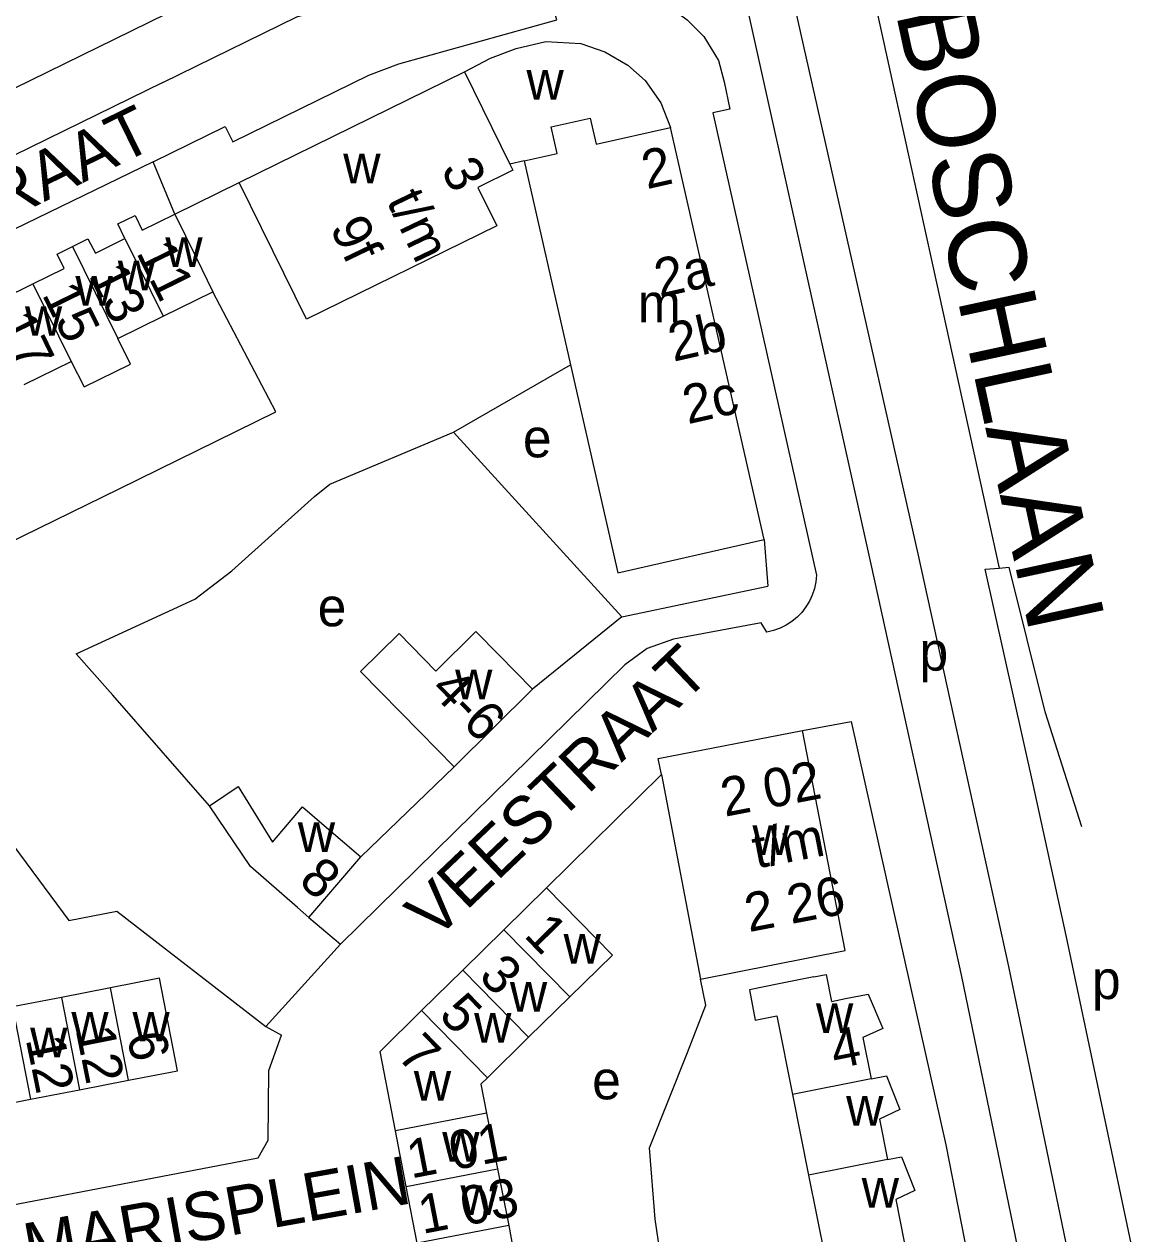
# Model space of a CAD drawing. Extents: x 161775 to 163181, y 382878 to 383925.
# Drawn here: x 163043.8 to 163159.2, y 383437.4 to 383562.8 of the extents above; entities that cross this region are included whole.
import ezdxf

# ---------------------------------------------------------------- set-up
doc = ezdxf.new("R2010")
doc.units = 0
for name, color, linetype in [('BLT_Basislijn', 7, 'Continuous'), ('BLT_Bebouwing', 7, 'Continuous'), ('BLT_Centroide', 7, 'Continuous'), ('BLT_Huisnummer', 7, 'Continuous'), ('BLT_Huisnummer_ tussenligend', 7, 'Continuous'), ('BLT_Huisnummer_reeks', 7, 'Continuous'), ('BLT_Onderdoorgang_en_onderverdeling', 7, 'Continuous'), ('BLT_Onderverdeling_panden', 7, 'Continuous'), ('BLT_Straatnaam', 7, 'Continuous'), ('BLT_Straatnaam_hoofdweg', 7, 'Continuous')]:
    doc.layers.add(name, color=color, linetype=linetype)

msp = doc.modelspace()

# ---------------------------------------------------------------- linework, layer by layer
at = {"layer": 'BLT_Basislijn'}
for p, q in [((163122.46, 383608.73), (163144.94, 383506.44)), ((163116.15, 383598.23), (163136.51, 383507.91)), ((163113.37, 383589.05), (163131.63, 383506.83)), ((163058.22, 383556.79), (163028.93, 383542.47)), ((163059.45, 383543.12), (163057.21, 383548.56)), ((163059.45, 383543.12), (163066.15, 383546.4)), ((163069.93, 383522.64), (163063.41, 383535.08)), ((163088.37, 383520.52), (163100.49, 383527.52)), ((163120.59, 383509.4), (163120.94, 383504.55)), ((163143.51, 383506.32), (163144.94, 383506.44)), ((163148.45, 383484.18), (163143.51, 383506.32)), ((163144.94, 383506.44), (163145.98, 383506.52)), ((163149.7, 383491.53), (163145.98, 383506.52)), ((163105.83, 383501.38), (163120.94, 383504.55)), ((163049.22, 383497.54), (163061.55, 383503.21)), ((163105.83, 383501.38), (163096.57, 383493.87)), ((163078.75, 383476.48), (163088.42, 383485.84)), ((163151.9, 383468.35), (163148.45, 383484.18)), ((163073.37, 383470.2), (163076.63, 383467.43)), ((163134.61, 383468.08), (163139.4, 383446.63)), ((163159.22, 383433.61), (163151.9, 383468.35)), ((163076.63, 383467.43), (163068.89, 383458.9))]:
    msp.add_line(p, q, dxfattribs=at)
for points in [[(163058.22, 383556.79), (163072.12, 383563.58), (163091.69, 383569.23), (163101.37, 383572.03)], [(163057.21, 383548.56), (163064.7, 383552.24), (163065.49, 383550.62), (163079.57, 383557.53), (163082.7, 383558.72), (163099.09, 383563.29), (163098.57, 383565.02), (163101.47, 383565.83)], [(163101.47, 383565.83), (163104.29, 383566.21), (163106.13, 383566.11), (163108.44, 383565.58), (163110.88, 383564.55), (163112.58, 383563.27), (163114.31, 383561.54), (163115.83, 383559.07), (163116.42, 383556.84)], [(163116.42, 383556.84), (163117.03, 383554.02), (163115.27, 383553.64), (163125.99, 383505.7)], [(163057.21, 383548.56), (163028.29, 383534.51), (163006.06, 383523.51)], [(163053.68, 383514.66), (163069.93, 383522.64)], [(163073.96, 383513.87), (163075.54, 383515.14), (163088.37, 383520.52)], [(163088.37, 383520.52), (163105.83, 383501.38)], [(163009.72, 383508.76), (163014.03, 383499.15), (163038.82, 383511.3), (163040.37, 383508.15), (163053.68, 383514.66)], [(163061.55, 383503.21), (163065.37, 383506.15), (163073.96, 383513.87)], [(163136.51, 383507.91), (163145.92, 383465.13), (163152.82, 383431.76)], [(163131.63, 383506.83), (163141.03, 383464.08), (163147.92, 383430.75)], [(163125.99, 383505.7), (163125.92, 383505), (163125.78, 383504.31), (163125.56, 383503.64), (163125.27, 383503), (163124.91, 383502.4), (163124.48, 383501.84), (163123.99, 383501.34), (163123.44, 383500.89), (163122.85, 383500.51), (163122.22, 383500.2), (163121.56, 383499.96), (163120.87, 383499.8), (163120.26, 383500.75)], [(163120.26, 383500.75), (163111.17, 383499.06), (163108.46, 383498.09), (163106.14, 383496.39), (163076.63, 383467.43)], [(163049.22, 383497.54), (163053.04, 383493.26)], [(163030.64, 383493.95), (163048.49, 383469.88), (163053.46, 383470.85), (163068.89, 383458.9)], [(163063.06, 383481.77), (163053.04, 383493.26)], [(163153.51, 383479.61), (163149.7, 383491.53)], [(163124.56, 383489.58), (163129.59, 383490.54), (163134.61, 383468.08)], [(163110.18, 383433.27), (163109.91, 383434.69), (163109.27, 383438.94), (163108.7, 383446.31), (163112.61, 383456.22), (163114.53, 383461.11), (163113.98, 383463.82)], [(163068.89, 383458.9), (163070.52, 383457.99)], [(163027.68, 383439.06), (163029.12, 383437.83), (163068.11, 383445.27), (163069.13, 383447.11), (163069.22, 383454.34), (163070.52, 383457.99)], [(163139.4, 383446.63), (163146.76, 383409.02), (163149, 383394.86)]]:
    msp.add_lwpolyline(points, dxfattribs=at)
at = {"layer": 'BLT_Bebouwing'}
for p, q in [((163040.73, 383555.17), (163089.4, 383579.03)), ((163066.15, 383546.4), (163089.5, 383557.89)), ((163109.86, 383554.68), (163110.88, 383552.11)), ((163120.59, 383509.4), (163110.88, 383552.11)), ((163095.68, 383548.66), (163100.49, 383527.52)), ((163094.52, 383547.69), (163090.88, 383545.9)), ((163073.12, 383532.23), (163066.15, 383546.4)), ((163090.88, 383545.9), (163092.84, 383541.93)), ((163092.84, 383541.93), (163073.12, 383532.23)), ((163058.25, 383532.55), (163063.41, 383535.08)), ((163053.55, 383530.25), (163058.25, 383532.55)), ((163043.83, 383525.48), (163048.71, 383527.87)), ((163100.49, 383527.52), (163105.39, 383505.94)), ((163105.39, 383505.94), (163120.59, 383509.4)), ((163096.57, 383493.87), (163088.42, 383485.84)), ((163128.96, 383466.78), (163124.56, 383489.58)), ((163093.59, 383468.94), (163098.01, 383473.29)), ((163089.32, 383464.75), (163093.59, 383468.94)), ((163113.98, 383463.82), (163128.96, 383466.78)), ((163104.85, 383466.31), (163100.42, 383461.97)), ((163085.06, 383460.56), (163089.32, 383464.75)), ((163052.79, 383462.91), (163047.72, 383461.92)), ((163047.72, 383461.92), (163042.64, 383460.93)), ((163100.42, 383461.97), (163096.15, 383457.78)), ((163080.75, 383456.32), (163085.06, 383460.56)), ((163096.15, 383457.78), (163091.88, 383453.59)), ((163082.35, 383448.09), (163080.75, 383456.32)), ((163049.58, 383452.34), (163054.65, 383453.33)), ((163091.88, 383453.59), (163091.2, 383452.91)), ((163091.2, 383452.91), (163091.79, 383449.92)), ((163044.5, 383451.36), (163049.58, 383452.34)), ((163123.52, 383451.85), (163125.19, 383443.48)), ((163039.42, 383450.37), (163044.5, 383451.36)), ((163091.79, 383449.92), (163092.94, 383444.13)), ((163083.47, 383442.3), (163082.35, 383448.09)), ((163092.94, 383444.13), (163094.11, 383438.27)), ((163125.19, 383443.48), (163126.9, 383434.93)), ((163084.61, 383436.43), (163083.47, 383442.3)), ((163094.11, 383438.27), (163095.19, 383432.16))]:
    msp.add_line(p, q, dxfattribs=at)
for points in [[(163089.5, 383557.89), (163092.2, 383559.32), (163094.85, 383560.32), (163097.94, 383561.03), (163101.56, 383560.84), (163104.07, 383559.97), (163106.44, 383558.6), (163108.25, 383556.98), (163109.86, 383554.68)], [(163095.68, 383548.66), (163094.21, 383548.32)], [(163094.21, 383548.32), (163094.52, 383547.69)], [(163054.29, 383540.6), (163053.57, 383542.14), (163055.34, 383542.98), (163056.09, 383541.48), (163059.45, 383543.12)], [(163059.45, 383543.12), (163061.66, 383538.63), (163063.41, 383535.08)], [(163048.86, 383539.78), (163050.46, 383540.57), (163051.24, 383539.1), (163054.29, 383540.6)], [(163044.75, 383535.92), (163047.98, 383537.5), (163047.27, 383539), (163048.86, 383539.78)], [(163039.15, 383535.05), (163040.78, 383535.85), (163041.53, 383534.33), (163044.75, 383535.92)], [(163048.71, 383527.87), (163050.05, 383525.23), (163054.87, 383527.59), (163053.55, 383530.25)], [(163088.42, 383485.84), (163084.92, 383489.41), (163078.71, 383495.7), (163082.71, 383499.64), (163086.53, 383495.75), (163090.68, 383499.85), (163093.06, 383497.43), (163096.57, 383493.87)], [(163109.93, 383485.02), (163109.6, 383486.7), (163124.56, 383489.58)], [(163098.01, 383473.29), (163109.93, 383485.02)], [(163063.06, 383481.77), (163066.04, 383483.78), (163069.58, 383478.03), (163072.7, 383481.67), (163074.96, 383479.74), (163078.75, 383476.48)], [(163072.17, 383471.25), (163067.3, 383475.49), (163063.06, 383481.77)], [(163073.37, 383470.2), (163078.75, 383476.48)], [(163073.37, 383470.2), (163072.17, 383471.25)], [(163125.72, 383464.05), (163122.09, 383463.33), (163119.04, 383462.72)], [(163125.72, 383464.05), (163126.99, 383464.3), (163127.55, 383461.51), (163129.01, 383461.8)], [(163054.65, 383453.33), (163059.73, 383454.31), (163057.87, 383463.9), (163052.79, 383462.91)], [(163119.04, 383462.72), (163119.66, 383459.57), (163121.89, 383460.01), (163123.52, 383451.85)], [(163129.01, 383461.8), (163131.36, 383462.27), (163132.88, 383458.69), (163130.82, 383457.77), (163131.68, 383453.47)], [(163131.68, 383453.47), (163133.25, 383453.79), (163134.63, 383450.31), (163132.54, 383449.29), (163133.37, 383445.11)], [(163133.37, 383445.11), (163134.83, 383445.4), (163136.2, 383441.89), (163134.22, 383440.96), (163135.09, 383436.57)]]:
    msp.add_lwpolyline(points, dxfattribs=at)
at = {"layer": 'BLT_Onderdoorgang_en_onderverdeling'}
for p, q in [((163089.5, 383557.89), (163094.21, 383548.32)), ((163098.5, 383552.18), (163102.52, 383553.1)), ((163102.52, 383553.1), (163103.14, 383550.38)), ((163099.12, 383549.43), (163098.5, 383552.18)), ((163103.14, 383550.38), (163110.88, 383552.11)), ((163095.68, 383548.66), (163099.12, 383549.43))]:
    msp.add_line(p, q, dxfattribs=at)
at = {"layer": 'BLT_Onderverdeling_panden'}
for p, q in [((163054.29, 383540.6), (163058.25, 383532.55)), ((163048.86, 383539.78), (163053.55, 383530.25)), ((163044.75, 383535.92), (163048.71, 383527.87)), ((163098.01, 383473.29), (163104.85, 383466.31)), ((163093.59, 383468.94), (163100.42, 383461.97)), ((163096.15, 383457.78), (163089.32, 383464.75)), ((163054.65, 383453.33), (163052.79, 383462.91)), ((163047.72, 383461.92), (163049.58, 383452.34)), ((163042.64, 383460.93), (163044.5, 383451.36)), ((163085.06, 383460.56), (163091.88, 383453.59)), ((163131.68, 383453.47), (163123.52, 383451.85)), ((163091.79, 383449.92), (163082.35, 383448.09)), ((163133.37, 383445.11), (163125.19, 383443.48)), ((163083.47, 383442.3), (163092.94, 383444.13)), ((163094.11, 383438.27), (163084.61, 383436.43))]:
    msp.add_line(p, q, dxfattribs=at)
msp.add_lwpolyline([(163109.93, 383485.02), (163113.98, 383463.82)], dxfattribs=at)

# ---------------------------------------------------------------- texts
at = {"layer": 'BLT_Centroide'}
for s, p in [('w', (163095.93, 383555)), ('w', (163076.93, 383546.32)), ('w', (163058.48, 383537.66)), ('w', (163053.55, 383535.25)), ('w', (163049.16, 383533.64)), ('m', (163107.48, 383531.91)), ('w', (163043.92, 383530.52)), ('e', (163095.56, 383517.92)), ('e', (163074.28, 383500.4)), ('p', (163136.68, 383495.8)), ('w', (163088.53, 383492.84)), ('w', (163072.22, 383477)), ('w', (163119.36, 383476.7)), ('w', (163099.78, 383465.41)), ('p', (163154.57, 383461.75)), ('w', (163094.21, 383460.43)), ('w', (163048.73, 383457.35)), ('w', (163055.07, 383457.35)), ('w', (163090.5, 383457.23)), ('w', (163125.95, 383458.22)), ('w', (163044.46, 383455.7)), ('w', (163084.25, 383451.21)), ('e', (163102.74, 383451.35)), ('w', (163129.08, 383448.61)), ('w', (163087.19, 383444.89)), ('w', (163130.69, 383440.12)), ('w', (163089.09, 383439.35))]:
    msp.add_text(s, height=4, dxfattribs=at).set_placement(p)
at = {"layer": 'BLT_Huisnummer'}
for s, rotation, p in [('11', 296.1968, (163055.42, 383539.17)), ('15', 296.1792, (163045.64, 383534.82)), ('8', 319.4124, (163072.16, 383473.78)), ('1', 314.4275, (163095.56, 383468.28)), ('12', 281.369, (163044, 383457.58)), ('12', 281.369, (163049.17, 383458.58)), ('6', 281.369, (163054.49, 383457.98)), ('7', 314.4275, (163082.38, 383455.75)), ('1 01', 10.958, (163083.96, 383443.13))]:
    msp.add_text(s, height=4, rotation=rotation, dxfattribs=at).set_placement(p)
at = {"layer": 'BLT_Huisnummer_ tussenligend'}
for s, rotation, p in [('13', 296.1968, (163050.49, 383536.83)), ('17', 296.1792, (163040.9, 383531.84)), ('3', 314.4275, (163090.84, 383464)), ('5', 314.4275, (163086.71, 383459.96)), ('1 03', 10.955, (163085.14, 383437.38))]:
    msp.add_text(s, height=4, rotation=rotation, dxfattribs=at).set_placement(p)
at = {"layer": 'BLT_Huisnummer_reeks'}
for s, rotation, p in [('2', 12.803, (163108.41, 383545.71)), ('3', 295.6599, (163087.02, 383547.82)), ('t/m', 295.6575, (163081.37, 383544.53)), ('9f', 295.6575, (163075.5, 383541.74)), ('2a', 12.7928, (163109.73, 383534.45)), ('2b', 12.8059, (163111.16, 383527.82)), ('2c', 12.8059, (163112.65, 383521.34)), ('4-6', 314.569, (163085.81, 383493.68)), ('2 02', 10.9039, (163116.5, 383480.64)), ('t/m', 10.9039, (163119.77, 383475.27)), ('2 26', 10.9039, (163118.99, 383468.68)), ('4', 11.2843, (163127.92, 383454.48))]:
    msp.add_text(s, height=4, rotation=rotation, dxfattribs=at).set_placement(p)
at = {"layer": 'BLT_Straatnaam'}
for s, height, rotation, p in [('CRABETHSTRAAT', 5, 26.1479, (163005.23, 383524.41)), ('VEESTRAAT', 5, 43.6723, (163086.43, 383467.75)), ('JACOB MARISPLEIN', 4.9999, 10.1366, (163020.54, 383429.22))]:
    msp.add_text(s, height=height, rotation=rotation, dxfattribs=at).set_placement(p)
at = {"layer": 'BLT_Straatnaam_hoofdweg'}
msp.add_text('JEROEN BOSCHLAAN', height=7.9999, rotation=282.183, dxfattribs=at).set_placement((163124.42, 383609.35))

doc.saveas('drawing.dxf')
